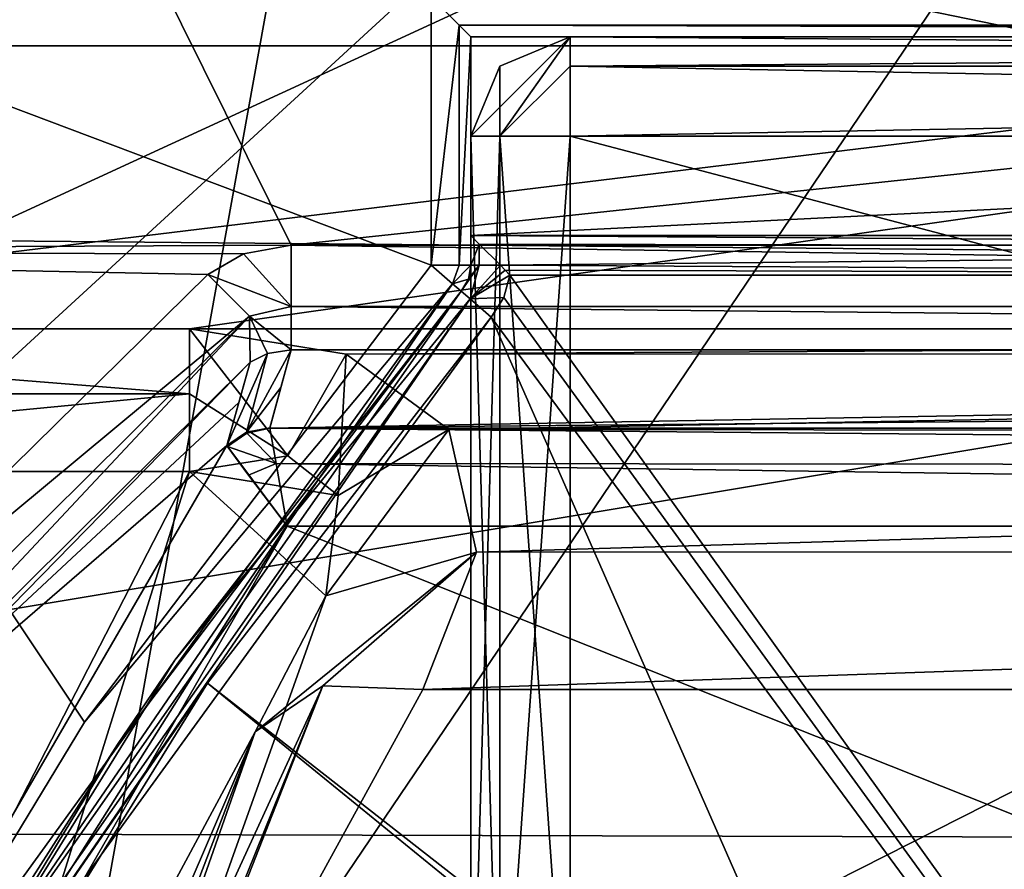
# Model space of a CAD drawing. Extents: x -250 to 250, y -963 to 894.
# Tile 535 of 656: x -156.14 to -153.66, y 807.16 to 809.29. Entities that reach past the tile are written whole.
import ezdxf

# ---------------------------------------------------------------- set-up
doc = ezdxf.new("R2010")
doc.units = 0
doc.header["$LTSCALE"] = 65.185185
for name, color, linetype in [('1653', 7, 'CONTINUOUS'), ('1655', 7, 'CONTINUOUS'), ('1657', 7, 'CONTINUOUS'), ('3435', 7, 'CONTINUOUS'), ('3438', 7, 'CONTINUOUS'), ('3442', 7, 'CONTINUOUS'), ('3443', 7, 'CONTINUOUS'), ('3444', 7, 'CONTINUOUS'), ('3454', 7, 'CONTINUOUS'), ('3455', 7, 'CONTINUOUS'), ('3457', 7, 'CONTINUOUS'), ('3468', 7, 'CONTINUOUS'), ('3484', 7, 'CONTINUOUS'), ('3485', 7, 'CONTINUOUS'), ('3486', 7, 'CONTINUOUS'), ('3501', 7, 'CONTINUOUS'), ('3502', 7, 'CONTINUOUS'), ('3568', 7, 'CONTINUOUS'), ('3612', 7, 'CONTINUOUS'), ('3613', 7, 'CONTINUOUS'), ('3614', 7, 'CONTINUOUS'), ('3621', 7, 'CONTINUOUS'), ('3641', 7, 'CONTINUOUS'), ('3642', 7, 'CONTINUOUS'), ('3643', 7, 'CONTINUOUS'), ('3646', 7, 'CONTINUOUS'), ('4189', 7, 'CONTINUOUS'), ('4192', 7, 'CONTINUOUS'), ('4194', 7, 'CONTINUOUS'), ('4195', 7, 'CONTINUOUS'), ('4197', 7, 'CONTINUOUS'), ('4198', 7, 'CONTINUOUS'), ('4221', 7, 'CONTINUOUS'), ('4238', 7, 'CONTINUOUS'), ('4241', 7, 'CONTINUOUS'), ('4248', 7, 'CONTINUOUS'), ('4250', 7, 'CONTINUOUS'), ('4262', 7, 'CONTINUOUS'), ('4264', 7, 'CONTINUOUS'), ('4271', 7, 'CONTINUOUS'), ('4272', 7, 'CONTINUOUS'), ('4454', 7, 'CONTINUOUS'), ('4456', 7, 'CONTINUOUS'), ('4457', 7, 'CONTINUOUS'), ('4460', 7, 'CONTINUOUS'), ('4475', 7, 'CONTINUOUS'), ('4477', 7, 'CONTINUOUS'), ('4509', 7, 'CONTINUOUS'), ('4511', 7, 'CONTINUOUS'), ('4512', 7, 'CONTINUOUS'), ('4513', 7, 'CONTINUOUS'), ('4522', 7, 'CONTINUOUS'), ('4523', 7, 'CONTINUOUS'), ('4524', 7, 'CONTINUOUS'), ('4525', 7, 'CONTINUOUS'), ('4526', 7, 'CONTINUOUS'), ('4530', 7, 'CONTINUOUS'), ('4531', 7, 'CONTINUOUS'), ('673', 7, 'CONTINUOUS'), ('774', 7, 'CONTINUOUS'), ('776', 7, 'CONTINUOUS'), ('792', 7, 'CONTINUOUS')]:
    doc.layers.add(name, color=color, linetype=linetype)

msp = doc.modelspace()

# ---------------------------------------------------------------- linework, layer by layer
at = {"layer": '1653', "color": 7, "linetype": 'CONTINUOUS'}
msp.add_3dface([(-153.4176, 809.9442, -68.45), (-151.7495, 806.0312, -68.45), (-156.126, 805.9426, -68.45), (-153.4176, 809.9442, -68.45)], dxfattribs=at)
at = {"layer": '1655', "color": 7, "linetype": 'CONTINUOUS'}
msp.add_3dface([(-158.364, 806.9333, -68.55), (-159.3276, 810.3539, -68.65), (-155.0764, 811.7437, -68.55), (-158.364, 806.9333, -68.55)], dxfattribs=at)
at = {"layer": '1657', "color": 7, "linetype": 'CONTINUOUS'}
for points in [[(-156.126, 805.9426, -68.45), (-158.364, 806.9333, -68.55), (-155.0764, 811.7437, -68.55), (-156.126, 805.9426, -68.45)], [(-153.4176, 809.9442, -68.45), (-156.126, 805.9426, -68.45), (-155.0764, 811.7437, -68.55), (-153.4176, 809.9442, -68.45)]]:
    msp.add_3dface(points, dxfattribs=at)
at = {"layer": '3435', "color": 7, "linetype": 'CONTINUOUS'}
for points in [[(-155.9732, 807.5252, -58.15), (-156.6278, 806.4462, -58.15), (-157.2935, 809.5031, -58.15), (-155.9732, 807.5252, -58.15)], [(-155.1, 808.6752, -58.15), (-155.9732, 807.5252, -58.15), (-157.2935, 809.5031, -58.15), (-155.1, 808.6752, -58.15)], [(-155.1, 809.35, -58.15), (-155.1, 808.6752, -58.15), (-157.2935, 809.5031, -58.15), (-155.1, 809.35, -58.15)]]:
    msp.add_3dface(points, dxfattribs=at)
at = {"layer": '3438', "color": 7, "linetype": 'CONTINUOUS'}
for points in [[(-154.9016, 808.65, -11.15), (-150.55, 802.5779, -11.15), (-154.9173, 808.594, -11.15), (-154.9016, 808.65, -11.15)], [(-150.55, 808.65, -11.15), (-150.55, 802.5779, -11.15), (-154.9016, 808.65, -11.15), (-150.55, 808.65, -11.15)], [(-154.9173, 808.594, -11.15), (-150.55, 802.5779, -11.15), (-154.9486, 808.5445, -11.15), (-154.9173, 808.594, -11.15)], [(-155.6631, 807.6239, -11.15), (-154.9486, 808.5445, -11.15), (-153.9585, 806.2914, -11.15), (-155.6631, 807.6239, -11.15)], [(-154.9486, 808.5445, -11.15), (-150.55, 802.5779, -11.15), (-153.9585, 806.2914, -11.15), (-154.9486, 808.5445, -11.15)], [(-156.4525, 806.35, -11.15), (-155.6631, 807.6239, -11.15), (-154.1, 806.35, -11.15), (-156.4525, 806.35, -11.15)], [(-154.1, 806.35, -11.15), (-155.6631, 807.6239, -11.15), (-153.9585, 806.2914, -11.15), (-154.1, 806.35, -11.15)]]:
    msp.add_3dface(points, dxfattribs=at)
at = {"layer": '3442', "color": 7, "linetype": 'CONTINUOUS'}
for points in [[(-155.0243, 808.6099, -58.05), (-155.745, 807.6813, -11.25), (-155.8901, 807.4695, -58.05), (-155.0243, 808.6099, -58.05)], [(-155.0243, 808.6099, -11.25), (-155.745, 807.6813, -11.25), (-155.0243, 808.6099, -58.05), (-155.0243, 808.6099, -11.25)], [(-155.745, 807.6813, -11.25), (-156.5401, 806.3981, -11.25), (-155.8901, 807.4695, -58.05), (-155.745, 807.6813, -11.25)], [(-156.5401, 806.3981, -11.25), (-156.5401, 806.3981, -58.05), (-155.8901, 807.4695, -58.05), (-156.5401, 806.3981, -11.25)]]:
    msp.add_3dface(points, dxfattribs=at)
at = {"layer": '3443', "color": 7, "linetype": 'CONTINUOUS'}
for points in [[(-155, 808.75, -43.15), (-155, 808.6752, -58.05), (-155, 809.25, -43.15), (-155, 808.75, -43.15)], [(-155, 809.25, -43.15), (-155, 808.6752, -58.05), (-155, 809.25, -58.05), (-155, 809.25, -43.15)], [(-155, 808.75, -11.25), (-155, 808.6752, -58.05), (-155, 808.75, -43.15), (-155, 808.75, -11.25)], [(-155, 808.6752, -11.25), (-155, 808.6752, -58.05), (-155, 808.75, -11.25), (-155, 808.6752, -11.25)]]:
    msp.add_3dface(points, dxfattribs=at)
at = {"layer": '3444', "color": 7, "linetype": 'CONTINUOUS'}
for points in [[(-150.4916, 808.75, -15.1912), (-155, 808.75, -43.15), (-150.35, 808.75, -15.25), (-150.4916, 808.75, -15.1912)], [(-150.35, 808.75, -15.25), (-155, 808.75, -43.15), (-149.65, 808.75, -15.25), (-150.35, 808.75, -15.25)], [(-149.65, 808.75, -15.25), (-155, 808.75, -43.15), (-149.5088, 808.75, -15.1916), (-149.65, 808.75, -15.25)], [(-150.55, 808.75, -15.05), (-155, 808.75, -43.15), (-150.4916, 808.75, -15.1912), (-150.55, 808.75, -15.05)], [(-149.5088, 808.75, -15.1916), (-155, 808.75, -43.15), (-145, 808.75, -11.25), (-149.5088, 808.75, -15.1916)], [(-150.55, 808.75, -11.25), (-155, 808.75, -43.15), (-150.55, 808.75, -15.05), (-150.55, 808.75, -11.25)], [(-145, 808.75, -11.25), (-155, 808.75, -43.15), (-145, 808.75, -43.15), (-145, 808.75, -11.25)], [(-155, 808.75, -11.25), (-155, 808.75, -43.15), (-150.55, 808.75, -11.25), (-155, 808.75, -11.25)]]:
    msp.add_3dface(points, dxfattribs=at)
at = {"layer": '3454', "color": 7, "linetype": 'CONTINUOUS'}
for points in [[(-156.1461, 810.5668, -8.7108), (-157.7436, 808.5153, -6.8018), (-143.5591, 810.2444, -8.4358), (-156.1461, 810.5668, -8.7108)], [(-143.5591, 810.2444, -8.4358), (-157.7436, 808.5153, -6.8018), (-155.7084, 808.5153, -6.8018), (-143.5591, 810.2444, -8.4358)], [(-144.2916, 808.5153, -6.8018), (-143.5591, 810.2444, -8.4358), (-155.7084, 808.5153, -6.8018), (-144.2916, 808.5153, -6.8018)], [(-155.3141, 808.4514, -6.7358), (-144.2916, 808.5153, -6.8018), (-155.7084, 808.5153, -6.8018), (-155.3141, 808.4514, -6.7358)], [(-144.6776, 808.4541, -6.7386), (-144.2916, 808.5153, -6.8018), (-155.3141, 808.4514, -6.7358), (-144.6776, 808.4541, -6.7386)], [(-155.0558, 808.2619, -6.5372), (-144.6776, 808.4541, -6.7386), (-155.3141, 808.4514, -6.7358), (-155.0558, 808.2619, -6.5372)], [(-144.9502, 808.253, -6.5278), (-144.6776, 808.4541, -6.7386), (-155.0558, 808.2619, -6.5372), (-144.9502, 808.253, -6.5278)], [(-154.9857, 807.9533, -6.2051), (-144.9502, 808.253, -6.5278), (-155.0558, 808.2619, -6.5372), (-154.9857, 807.9533, -6.2051)], [(-145.0149, 807.9567, -6.2089), (-144.9502, 808.253, -6.5278), (-154.9857, 807.9533, -6.2051), (-145.0149, 807.9567, -6.2089)], [(-155.1214, 807.6075, -5.8196), (-145.0149, 807.9567, -6.2089), (-154.9857, 807.9533, -6.2051), (-155.1214, 807.6075, -5.8196)], [(-144.8787, 807.6075, -5.8196), (-145.0149, 807.9567, -6.2089), (-155.1214, 807.6075, -5.8196), (-144.8787, 807.6075, -5.8196)], [(-156.088, 805.8442, -3.5946), (-144.8787, 807.6075, -5.8196), (-155.1214, 807.6075, -5.8196), (-156.088, 805.8442, -3.5946)], [(-143.652, 805.2526, -2.7288), (-144.8787, 807.6075, -5.8196), (-156.088, 805.8442, -3.5946), (-143.652, 805.2526, -2.7288)]]:
    msp.add_3dface(points, dxfattribs=at)
at = {"layer": '3455', "color": 7, "linetype": 'CONTINUOUS'}
for points in [[(-157.7436, 808.1565, -6.65), (-160.9031, 798.0614, -6.65), (-155.7084, 808.1565, -6.65), (-157.7436, 808.1565, -6.65)], [(-155.7084, 808.1565, -6.65), (-160.9031, 798.0614, -6.65), (-158.9207, 797.8875, -6.65), (-155.7084, 808.1565, -6.65)]]:
    msp.add_3dface(points, dxfattribs=at)
at = {"layer": '3457', "color": 7, "linetype": 'CONTINUOUS'}
msp.add_3dface([(-155.5429, 807.5009, -6.15), (-157.9599, 801.187, -6.15), (-156.5431, 805.6438, -3.8845), (-155.5429, 807.5009, -6.15)], dxfattribs=at)
at = {"layer": '3468', "color": 7, "linetype": 'CONTINUOUS'}
for points in [[(-155.4612, 808.1958, -6.6164), (-155.7084, 808.1565, -6.65), (-155.3344, 808.0956, -6.5152), (-155.4612, 808.1958, -6.6164)], [(-155.7084, 808.1565, -6.65), (-158.9207, 797.8875, -6.65), (-155.3656, 807.8432, -6.3463), (-155.7084, 808.1565, -6.65)], [(-155.3344, 808.0956, -6.5152), (-155.7084, 808.1565, -6.65), (-155.3656, 807.8432, -6.3463), (-155.3344, 808.0956, -6.5152)], [(-158.9207, 797.8875, -6.65), (-155.5429, 807.5009, -6.15), (-155.3656, 807.8432, -6.3463), (-158.9207, 797.8875, -6.65)], [(-158.9207, 797.8875, -6.65), (-157.9599, 801.187, -6.15), (-155.5429, 807.5009, -6.15), (-158.9207, 797.8875, -6.65)]]:
    msp.add_3dface(points, dxfattribs=at)
at = {"layer": '3484', "color": 7, "linetype": 'CONTINUOUS'}
for points in [[(-157.2331, 803.5692, -0.0095), (-156.9326, 803.6425, 0.0732), (-155.373, 807.6166, -5.9528), (-157.2331, 803.5692, -0.0095)], [(-155.5429, 807.5009, -6.15), (-157.2331, 803.5692, -0.0095), (-155.373, 807.6166, -5.9528), (-155.5429, 807.5009, -6.15)], [(-156.9326, 803.6425, 0.0732), (-156.088, 805.8442, -3.5946), (-155.373, 807.6166, -5.9528), (-156.9326, 803.6425, 0.0732)], [(-156.088, 805.8442, -3.5946), (-155.1214, 807.6075, -5.8196), (-155.373, 807.6166, -5.9528), (-156.088, 805.8442, -3.5946)], [(-155.5429, 807.5009, -6.15), (-156.5431, 805.6438, -3.8845), (-157.2331, 803.5692, -0.0095), (-155.5429, 807.5009, -6.15)]]:
    msp.add_3dface(points, dxfattribs=at)
at = {"layer": '3485', "color": 7, "linetype": 'CONTINUOUS'}
for points in [[(-155.3141, 808.4514, -6.7358), (-155.7084, 808.5153, -6.8018), (-155.4612, 808.1958, -6.6164), (-155.3141, 808.4514, -6.7358)], [(-155.4612, 808.1958, -6.6164), (-155.7084, 808.5153, -6.8018), (-155.7084, 808.3513, -6.6895), (-155.4612, 808.1958, -6.6164)], [(-155.3141, 808.4514, -6.7358), (-155.4612, 808.1958, -6.6164), (-155.3344, 808.0956, -6.5152), (-155.3141, 808.4514, -6.7358)], [(-155.0558, 808.2619, -6.5372), (-155.3141, 808.4514, -6.7358), (-155.3344, 808.0956, -6.5152), (-155.0558, 808.2619, -6.5372)], [(-155.7084, 808.1565, -6.65), (-155.4612, 808.1958, -6.6164), (-155.7084, 808.3513, -6.6895), (-155.7084, 808.1565, -6.65)], [(-154.9857, 807.9533, -6.2051), (-155.0558, 808.2619, -6.5372), (-155.3656, 807.8432, -6.3463), (-154.9857, 807.9533, -6.2051)], [(-155.0558, 808.2619, -6.5372), (-155.3344, 808.0956, -6.5152), (-155.3656, 807.8432, -6.3463), (-155.0558, 808.2619, -6.5372)], [(-155.5429, 807.5009, -6.15), (-154.9857, 807.9533, -6.2051), (-155.3656, 807.8432, -6.3463), (-155.5429, 807.5009, -6.15)], [(-154.9857, 807.9533, -6.2051), (-155.5429, 807.5009, -6.15), (-155.373, 807.6166, -5.9528), (-154.9857, 807.9533, -6.2051)], [(-155.1214, 807.6075, -5.8196), (-154.9857, 807.9533, -6.2051), (-155.373, 807.6166, -5.9528), (-155.1214, 807.6075, -5.8196)]]:
    msp.add_3dface(points, dxfattribs=at)
at = {"layer": '3486', "color": 7, "linetype": 'CONTINUOUS'}
for points in [[(-155.7084, 808.5153, -6.8018), (-157.7436, 808.5153, -6.8018), (-155.7084, 808.3513, -6.6895), (-155.7084, 808.5153, -6.8018)], [(-155.7084, 808.3513, -6.6895), (-157.7436, 808.5153, -6.8018), (-157.7436, 808.3513, -6.6895), (-155.7084, 808.3513, -6.6895)], [(-157.7436, 808.1565, -6.65), (-155.7084, 808.1565, -6.65), (-155.7084, 808.3513, -6.6895), (-157.7436, 808.1565, -6.65)], [(-157.7436, 808.1565, -6.65), (-155.7084, 808.3513, -6.6895), (-157.7436, 808.3513, -6.6895), (-157.7436, 808.1565, -6.65)]]:
    msp.add_3dface(points, dxfattribs=at)
at = {"layer": '3501', "color": 7, "linetype": 'CONTINUOUS'}
for points in [[(-155, 808.75, -43.15), (-155, 809.25, -43.15), (-145, 809.25, -43.15), (-155, 808.75, -43.15)], [(-145, 808.75, -43.15), (-155, 808.75, -43.15), (-145, 809.25, -43.15), (-145, 808.75, -43.15)]]:
    msp.add_3dface(points, dxfattribs=at)
at = {"layer": '3502', "color": 7, "linetype": 'CONTINUOUS'}
for points in [[(-155, 809.25, -43.15), (-152.4998, 809.25, -48.65), (-151.7673, 809.25, -46.8819), (-155, 809.25, -43.15)], [(-145, 809.25, -43.15), (-155, 809.25, -43.15), (-151.7673, 809.25, -46.8819), (-145, 809.25, -43.15)], [(-155, 809.25, -43.15), (-155, 809.25, -58.05), (-152.4998, 809.25, -48.65), (-155, 809.25, -43.15)], [(-155, 809.25, -58.05), (-145, 809.25, -58.05), (-148.2327, 809.25, -50.4181), (-155, 809.25, -58.05)], [(-155, 809.25, -58.05), (-148.2327, 809.25, -50.4181), (-150, 809.25, -51.15), (-155, 809.25, -58.05)], [(-155, 809.25, -58.05), (-150, 809.25, -51.15), (-151.7673, 809.25, -50.4181), (-155, 809.25, -58.05)], [(-155, 809.25, -58.05), (-151.7673, 809.25, -50.4181), (-152.4998, 809.25, -48.65), (-155, 809.25, -58.05)]]:
    msp.add_3dface(points, dxfattribs=at)
at = {"layer": '3568', "color": 7, "linetype": 'CONTINUOUS'}
for points in [[(-155, 808.6752, -58.05), (-155, 808.6752, -11.25), (-155.0063, 808.6404, -11.25), (-155, 808.6752, -58.05)], [(-155, 808.6752, -58.05), (-155.0063, 808.6404, -11.25), (-155.0063, 808.6404, -58.05), (-155, 808.6752, -58.05)], [(-155.0063, 808.6404, -11.25), (-155.0243, 808.6099, -11.25), (-155.0063, 808.6404, -58.05), (-155.0063, 808.6404, -11.25)], [(-155.0243, 808.6099, -11.25), (-155.0243, 808.6099, -58.05), (-155.0063, 808.6404, -58.05), (-155.0243, 808.6099, -11.25)]]:
    msp.add_3dface(points, dxfattribs=at)
at = {"layer": '3612', "color": 7, "linetype": 'CONTINUOUS'}
for points in [[(-155.745, 807.6813, -11.25), (-155.0243, 808.6099, -11.25), (-155.0021, 808.5907, -11.1793), (-155.745, 807.6813, -11.25)], [(-156.5169, 806.3854, -11.1822), (-156.5401, 806.3981, -11.25), (-155.0021, 808.5907, -11.1793), (-156.5169, 806.3854, -11.1822)], [(-156.5401, 806.3981, -11.25), (-155.745, 807.6813, -11.25), (-155.0021, 808.5907, -11.1793), (-156.5401, 806.3981, -11.25)], [(-154.9486, 808.5445, -11.15), (-156.5169, 806.3854, -11.1822), (-155.0021, 808.5907, -11.1793), (-154.9486, 808.5445, -11.15)], [(-154.9486, 808.5445, -11.15), (-155.6631, 807.6239, -11.15), (-156.5169, 806.3854, -11.1822), (-154.9486, 808.5445, -11.15)], [(-155.6631, 807.6239, -11.15), (-156.4525, 806.35, -11.15), (-156.5169, 806.3854, -11.1822), (-155.6631, 807.6239, -11.15)]]:
    msp.add_3dface(points, dxfattribs=at)
at = {"layer": '3613', "color": 7, "linetype": 'CONTINUOUS'}
for points in [[(-155.0021, 808.5907, -11.1793), (-155.0243, 808.6099, -11.25), (-154.9791, 808.6752, -11.1888), (-155.0021, 808.5907, -11.1793)], [(-155.0243, 808.6099, -11.25), (-155.0063, 808.6404, -11.25), (-154.9791, 808.6752, -11.1888), (-155.0243, 808.6099, -11.25)], [(-155.0063, 808.6404, -11.25), (-155, 808.6752, -11.25), (-154.9791, 808.6752, -11.1888), (-155.0063, 808.6404, -11.25)], [(-154.9252, 808.6752, -11.1532), (-155.0021, 808.5907, -11.1793), (-154.9791, 808.6752, -11.1888), (-154.9252, 808.6752, -11.1532)], [(-154.9252, 808.6752, -11.1532), (-154.9135, 808.6631, -11.1509), (-155.0021, 808.5907, -11.1793), (-154.9252, 808.6752, -11.1532)], [(-154.9135, 808.6631, -11.1509), (-154.9016, 808.65, -11.15), (-155.0021, 808.5907, -11.1793), (-154.9135, 808.6631, -11.1509)], [(-154.9016, 808.65, -11.15), (-154.9173, 808.594, -11.15), (-155.0021, 808.5907, -11.1793), (-154.9016, 808.65, -11.15)], [(-154.9173, 808.594, -11.15), (-154.9486, 808.5445, -11.15), (-155.0021, 808.5907, -11.1793), (-154.9173, 808.594, -11.15)]]:
    msp.add_3dface(points, dxfattribs=at)
at = {"layer": '3614', "color": 7, "linetype": 'CONTINUOUS'}
for points in [[(-155, 808.6752, -11.25), (-155, 808.75, -11.25), (-154.9788, 808.7288, -11.1885), (-155, 808.6752, -11.25)], [(-155, 808.6752, -11.25), (-154.9788, 808.7288, -11.1885), (-154.9791, 808.6752, -11.1888), (-155, 808.6752, -11.25)], [(-154.9788, 808.7288, -11.1885), (-154.9252, 808.6752, -11.1532), (-154.9791, 808.6752, -11.1888), (-154.9788, 808.7288, -11.1885)]]:
    msp.add_3dface(points, dxfattribs=at)
at = {"layer": '3621', "color": 7, "linetype": 'CONTINUOUS'}
for points in [[(-155.0293, 809.2793, -58.1207), (-155.1, 809.35, -58.15), (-144.9707, 809.2793, -58.1207), (-155.0293, 809.2793, -58.1207)], [(-155.1, 809.35, -58.15), (-144.9, 809.35, -58.15), (-144.9707, 809.2793, -58.1207), (-155.1, 809.35, -58.15)], [(-145, 809.25, -58.05), (-155, 809.25, -58.05), (-155.0293, 809.2793, -58.1207), (-145, 809.25, -58.05)], [(-145, 809.25, -58.05), (-155.0293, 809.2793, -58.1207), (-144.9707, 809.2793, -58.1207), (-145, 809.25, -58.05)]]:
    msp.add_3dface(points, dxfattribs=at)
at = {"layer": '3641', "color": 7, "linetype": 'CONTINUOUS'}
for points in [[(-155.9732, 807.5252, -58.15), (-155.1, 808.6752, -58.15), (-155.0463, 808.6289, -58.1205), (-155.9732, 807.5252, -58.15)], [(-156.6278, 806.4462, -58.15), (-155.0463, 808.6289, -58.1205), (-156.5658, 806.4122, -58.1207), (-156.6278, 806.4462, -58.15)], [(-156.6278, 806.4462, -58.15), (-155.9732, 807.5252, -58.15), (-155.0463, 808.6289, -58.1205), (-156.6278, 806.4462, -58.15)], [(-155.0463, 808.6289, -58.1205), (-155.0243, 808.6099, -58.05), (-156.5658, 806.4122, -58.1207), (-155.0463, 808.6289, -58.1205)], [(-155.0243, 808.6099, -58.05), (-155.8901, 807.4695, -58.05), (-156.5658, 806.4122, -58.1207), (-155.0243, 808.6099, -58.05)], [(-155.8901, 807.4695, -58.05), (-156.5401, 806.3981, -58.05), (-156.5658, 806.4122, -58.1207), (-155.8901, 807.4695, -58.05)]]:
    msp.add_3dface(points, dxfattribs=at)
at = {"layer": '3642', "color": 7, "linetype": 'CONTINUOUS'}
for points in [[(-155.1, 808.6752, -58.15), (-155.0292, 808.6752, -58.1206), (-155.0463, 808.6289, -58.1205), (-155.1, 808.6752, -58.15)], [(-155, 808.6752, -58.05), (-155.0063, 808.6404, -58.05), (-155.0463, 808.6289, -58.1205), (-155, 808.6752, -58.05)], [(-155.0292, 808.6752, -58.1206), (-155, 808.6752, -58.05), (-155.0463, 808.6289, -58.1205), (-155.0292, 808.6752, -58.1206)], [(-155.0063, 808.6404, -58.05), (-155.0243, 808.6099, -58.05), (-155.0463, 808.6289, -58.1205), (-155.0063, 808.6404, -58.05)]]:
    msp.add_3dface(points, dxfattribs=at)
at = {"layer": '3643', "color": 7, "linetype": 'CONTINUOUS'}
for points in [[(-155.1, 808.6752, -58.15), (-155.1, 809.35, -58.15), (-155.0293, 809.2793, -58.1207), (-155.1, 808.6752, -58.15)], [(-155.0292, 808.6752, -58.1206), (-155.1, 808.6752, -58.15), (-155.0293, 809.2793, -58.1207), (-155.0292, 808.6752, -58.1206)], [(-155, 809.25, -58.05), (-155.0292, 808.6752, -58.1206), (-155.0293, 809.2793, -58.1207), (-155, 809.25, -58.05)], [(-155, 809.25, -58.05), (-155, 808.6752, -58.05), (-155.0292, 808.6752, -58.1206), (-155, 809.25, -58.05)]]:
    msp.add_3dface(points, dxfattribs=at)
at = {"layer": '3646', "color": 7, "linetype": 'CONTINUOUS'}
for points in [[(-155, 808.75, -11.25), (-150.55, 808.72, -11.1786), (-154.9788, 808.7288, -11.1885), (-155, 808.75, -11.25)], [(-155, 808.75, -11.25), (-150.55, 808.75, -11.25), (-150.55, 808.72, -11.1786), (-155, 808.75, -11.25)], [(-154.9788, 808.7288, -11.1885), (-150.55, 808.72, -11.1786), (-154.9252, 808.6752, -11.1532), (-154.9788, 808.7288, -11.1885)], [(-150.55, 808.72, -11.1786), (-150.55, 808.65, -11.15), (-154.9252, 808.6752, -11.1532), (-150.55, 808.72, -11.1786)], [(-154.9252, 808.6752, -11.1532), (-150.55, 808.65, -11.15), (-154.9135, 808.6631, -11.1509), (-154.9252, 808.6752, -11.1532)], [(-150.55, 808.65, -11.15), (-154.9016, 808.65, -11.15), (-154.9135, 808.6631, -11.1509), (-150.55, 808.65, -11.15)]]:
    msp.add_3dface(points, dxfattribs=at)
at = {"layer": '4189', "color": 7, "linetype": 'CONTINUOUS'}
for points in [[(-155.3924, 812.1321, 13.35), (-159.5058, 807.2523, 13.35), (-151.9164, 810.7496, 13.35), (-155.3924, 812.1321, 13.35)], [(-151.9164, 810.7496, 13.35), (-159.5058, 807.2523, 13.35), (-150, 808.8336, 13.35), (-151.9164, 810.7496, 13.35)], [(-159.5058, 807.2523, 13.35), (-140.4654, 807.1995, 13.35), (-150, 808.8336, 13.35), (-159.5058, 807.2523, 13.35)], [(-159.5058, 807.2523, 13.35), (-161.3822, 802.4918, 13.35), (-140.4654, 807.1995, 13.35), (-159.5058, 807.2523, 13.35)], [(-140.4654, 807.1995, 13.35), (-161.3822, 802.4918, 13.35), (-138.764, 803.0143, 13.35), (-140.4654, 807.1995, 13.35)]]:
    msp.add_3dface(points, dxfattribs=at)
at = {"layer": '4192', "color": 7, "linetype": 'CONTINUOUS'}
for points in [[(-159.7254, 807.3722, 13.1), (-155.5401, 812.3338, 13.1), (-158.9002, 808.74, 6.9148), (-159.7254, 807.3722, 13.1)], [(-158.9002, 808.74, 6.9148), (-155.5401, 812.3338, 13.1), (-156.8766, 811.199, 9.1675), (-158.9002, 808.74, 6.9148)]]:
    msp.add_3dface(points, dxfattribs=at)
at = {"layer": '4194', "color": 7, "linetype": 'CONTINUOUS'}
for points in [[(-158.574, 808.711, 6.4339), (-156.6128, 811.0633, 8.7077), (-155.4521, 808.7257, 6.4516), (-158.574, 808.711, 6.4339)], [(-155.4521, 808.7257, 6.4516), (-156.6128, 811.0633, 8.7077), (-150, 809.3074, 7.1096), (-155.4521, 808.7257, 6.4516)], [(-144.5479, 808.7257, 6.4516), (-155.4521, 808.7257, 6.4516), (-150, 809.3074, 7.1096), (-144.5479, 808.7257, 6.4516)], [(-155.5727, 808.7044, 6.426), (-158.574, 808.711, 6.4339), (-155.4521, 808.7257, 6.4516), (-155.5727, 808.7044, 6.426)], [(-156.9194, 807.4158, 4.6143), (-158.574, 808.711, 6.4339), (-155.6621, 808.6517, 6.3621), (-156.9194, 807.4158, 4.6143)], [(-155.6621, 808.6517, 6.3621), (-158.574, 808.711, 6.4339), (-155.5727, 808.7044, 6.426), (-155.6621, 808.6517, 6.3621)]]:
    msp.add_3dface(points, dxfattribs=at)
at = {"layer": '4195', "color": 7, "linetype": 'CONTINUOUS'}
for points in [[(-158.5277, 802.7057, 7.85), (-155.4629, 808.0187, 7.85), (-141.3795, 802.4248, 7.85), (-158.5277, 802.7057, 7.85)], [(-155.4629, 808.0187, 7.85), (-144.5365, 808.0187, 7.85), (-141.3795, 802.4248, 7.85), (-155.4629, 808.0187, 7.85)]]:
    msp.add_3dface(points, dxfattribs=at)
at = {"layer": '4197', "color": 7, "linetype": 'CONTINUOUS'}
for points in [[(-155.4521, 808.4627, 6.5216), (-144.5479, 808.4627, 6.5216), (-155.5059, 808.2649, 7.6434), (-155.4521, 808.4627, 6.5216)], [(-155.4787, 808.3678, 7.0601), (-155.4521, 808.4627, 6.5216), (-155.5059, 808.2649, 7.6434), (-155.4787, 808.3678, 7.0601)], [(-144.5479, 808.4627, 6.5216), (-144.5213, 808.3677, 7.0602), (-155.5059, 808.2649, 7.6434), (-144.5479, 808.4627, 6.5216)], [(-155.5061, 808.2664, 7.6348), (-155.4787, 808.3678, 7.0601), (-155.5059, 808.2649, 7.6434), (-155.5061, 808.2664, 7.6348)], [(-144.5213, 808.3677, 7.0602), (-144.4941, 808.2649, 7.6434), (-155.5059, 808.2649, 7.6434), (-144.5213, 808.3677, 7.0602)]]:
    msp.add_3dface(points, dxfattribs=at)
at = {"layer": '4198', "color": 7, "linetype": 'CONTINUOUS'}
for points in [[(-155.5555, 808.4311, 6.4442), (-155.5846, 808.3298, 7.0132), (-156.7988, 807.1992, 4.6788), (-155.5555, 808.4311, 6.4442)], [(-155.5846, 808.3298, 7.0132), (-155.6145, 808.2215, 7.6218), (-156.7988, 807.1992, 4.6788), (-155.5846, 808.3298, 7.0132)], [(-156.7988, 807.1992, 4.6788), (-155.6145, 808.2215, 7.6218), (-158.7564, 802.804, 7.6218), (-156.7988, 807.1992, 4.6788)]]:
    msp.add_3dface(points, dxfattribs=at)
at = {"layer": '4221', "color": 7, "linetype": 'CONTINUOUS'}
for points in [[(-155.3924, 812.1321, 13.35), (-155.5401, 812.3338, 13.1), (-159.7254, 807.3722, 13.1), (-155.3924, 812.1321, 13.35)], [(-159.5058, 807.2523, 13.35), (-155.3924, 812.1321, 13.35), (-159.7254, 807.3722, 13.1), (-159.5058, 807.2523, 13.35)]]:
    msp.add_3dface(points, dxfattribs=at)
at = {"layer": '4238', "color": 7, "linetype": 'CONTINUOUS'}
for points in [[(-155.4521, 808.5719, 6.4026), (-155.4521, 808.7257, 6.4516), (-144.5479, 808.5719, 6.4026), (-155.4521, 808.5719, 6.4026)], [(-155.4521, 808.7257, 6.4516), (-144.5479, 808.7257, 6.4516), (-144.5479, 808.5719, 6.4026), (-155.4521, 808.7257, 6.4516)], [(-144.5479, 808.4627, 6.5216), (-155.4521, 808.4627, 6.5216), (-155.4521, 808.5719, 6.4026), (-144.5479, 808.4627, 6.5216)], [(-144.5479, 808.4627, 6.5216), (-155.4521, 808.5719, 6.4026), (-144.5479, 808.5719, 6.4026), (-144.5479, 808.4627, 6.5216)]]:
    msp.add_3dface(points, dxfattribs=at)
at = {"layer": '4241', "color": 7, "linetype": 'CONTINUOUS'}
for points in [[(-155.4521, 808.4627, 6.5216), (-155.565, 808.255, 7.63), (-155.512, 808.4533, 6.5009), (-155.4521, 808.4627, 6.5216)], [(-155.4521, 808.4627, 6.5216), (-155.4787, 808.3678, 7.0601), (-155.565, 808.255, 7.63), (-155.4521, 808.4627, 6.5216)], [(-155.565, 808.255, 7.63), (-155.6145, 808.2215, 7.6218), (-155.512, 808.4533, 6.5009), (-155.565, 808.255, 7.63)], [(-155.6145, 808.2215, 7.6218), (-155.5555, 808.4311, 6.4442), (-155.512, 808.4533, 6.5009), (-155.6145, 808.2215, 7.6218)], [(-155.6145, 808.2215, 7.6218), (-155.5846, 808.3298, 7.0132), (-155.5555, 808.4311, 6.4442), (-155.6145, 808.2215, 7.6218)], [(-155.4787, 808.3678, 7.0601), (-155.5061, 808.2664, 7.6348), (-155.565, 808.255, 7.63), (-155.4787, 808.3678, 7.0601)]]:
    msp.add_3dface(points, dxfattribs=at)
at = {"layer": '4248', "color": 7, "linetype": 'CONTINUOUS'}
for points in [[(-155.5727, 808.7044, 6.426), (-155.4521, 808.7257, 6.4516), (-155.4521, 808.5719, 6.4026), (-155.5727, 808.7044, 6.426)], [(-155.6621, 808.6517, 6.3621), (-155.5727, 808.7044, 6.426), (-155.4521, 808.5719, 6.4026), (-155.6621, 808.6517, 6.3621)], [(-155.5571, 808.5469, 6.3507), (-155.6621, 808.6517, 6.3621), (-155.4521, 808.5719, 6.4026), (-155.5571, 808.5469, 6.3507)], [(-155.4521, 808.4627, 6.5216), (-155.5571, 808.5469, 6.3507), (-155.4521, 808.5719, 6.4026), (-155.4521, 808.4627, 6.5216)], [(-155.512, 808.4533, 6.5009), (-155.5555, 808.4311, 6.4442), (-155.5571, 808.5469, 6.3507), (-155.512, 808.4533, 6.5009)], [(-155.4521, 808.4627, 6.5216), (-155.512, 808.4533, 6.5009), (-155.5571, 808.5469, 6.3507), (-155.4521, 808.4627, 6.5216)]]:
    msp.add_3dface(points, dxfattribs=at)
at = {"layer": '4250', "color": 7, "linetype": 'CONTINUOUS'}
for points in [[(-156.9194, 807.4158, 4.6143), (-155.6621, 808.6517, 6.3621), (-155.5571, 808.5469, 6.3507), (-156.9194, 807.4158, 4.6143)], [(-158.182, 805.7488, 0.9494), (-158.3051, 805.8237, 0.9589), (-155.5571, 808.5469, 6.3507), (-158.182, 805.7488, 0.9494)], [(-158.3051, 805.8237, 0.9589), (-156.9194, 807.4158, 4.6143), (-155.5571, 808.5469, 6.3507), (-158.3051, 805.8237, 0.9589)], [(-155.5555, 808.4311, 6.4442), (-158.182, 805.7488, 0.9494), (-155.5571, 808.5469, 6.3507), (-155.5555, 808.4311, 6.4442)], [(-155.5555, 808.4311, 6.4442), (-156.7988, 807.1992, 4.6788), (-158.182, 805.7488, 0.9494), (-155.5555, 808.4311, 6.4442)]]:
    msp.add_3dface(points, dxfattribs=at)
at = {"layer": '4262', "color": 7, "linetype": 'CONTINUOUS'}
for points in [[(-158.7564, 802.804, 7.6218), (-155.6145, 808.2215, 7.6218), (-155.4629, 808.0187, 7.85), (-158.7564, 802.804, 7.6218)], [(-155.4629, 808.0187, 7.85), (-155.6145, 808.2215, 7.6218), (-155.5597, 808.147, 7.7937), (-155.4629, 808.0187, 7.85)], [(-155.5597, 808.147, 7.7937), (-155.6145, 808.2215, 7.6218), (-155.614, 808.2203, 7.6327), (-155.5597, 808.147, 7.7937)], [(-155.6131, 808.2188, 7.6434), (-155.5597, 808.147, 7.7937), (-155.614, 808.2203, 7.6327), (-155.6131, 808.2188, 7.6434)], [(-158.7564, 802.804, 7.6218), (-155.4629, 808.0187, 7.85), (-158.5277, 802.7057, 7.85), (-158.7564, 802.804, 7.6218)]]:
    msp.add_3dface(points, dxfattribs=at)
at = {"layer": '4264', "color": 7, "linetype": 'CONTINUOUS'}
for points in [[(-155.5059, 808.2649, 7.6434), (-144.5111, 808.1661, 7.802), (-155.4907, 808.1765, 7.7939), (-155.5059, 808.2649, 7.6434)], [(-155.5059, 808.2649, 7.6434), (-144.4941, 808.2649, 7.6434), (-144.5111, 808.1661, 7.802), (-155.5059, 808.2649, 7.6434)], [(-144.5111, 808.1661, 7.802), (-144.5365, 808.0187, 7.85), (-155.4907, 808.1765, 7.7939), (-144.5111, 808.1661, 7.802)], [(-144.5365, 808.0187, 7.85), (-155.4629, 808.0187, 7.85), (-155.4907, 808.1765, 7.7939), (-144.5365, 808.0187, 7.85)]]:
    msp.add_3dface(points, dxfattribs=at)
at = {"layer": '4271', "color": 7, "linetype": 'CONTINUOUS'}
for points in [[(-155.5059, 808.2649, 7.6434), (-155.4907, 808.1765, 7.7939), (-155.5641, 808.2525, 7.6457), (-155.5059, 808.2649, 7.6434)], [(-155.4907, 808.1765, 7.7939), (-155.6131, 808.2188, 7.6434), (-155.5641, 808.2525, 7.6457), (-155.4907, 808.1765, 7.7939)], [(-155.4907, 808.1765, 7.7939), (-155.5597, 808.147, 7.7937), (-155.6131, 808.2188, 7.6434), (-155.4907, 808.1765, 7.7939)], [(-155.4907, 808.1765, 7.7939), (-155.4629, 808.0187, 7.85), (-155.5597, 808.147, 7.7937), (-155.4907, 808.1765, 7.7939)]]:
    msp.add_3dface(points, dxfattribs=at)
at = {"layer": '4272', "color": 7, "linetype": 'CONTINUOUS'}
for points in [[(-155.565, 808.255, 7.63), (-155.5061, 808.2664, 7.6348), (-155.5641, 808.2525, 7.6457), (-155.565, 808.255, 7.63)], [(-155.5061, 808.2664, 7.6348), (-155.5059, 808.2649, 7.6434), (-155.5641, 808.2525, 7.6457), (-155.5061, 808.2664, 7.6348)], [(-155.6145, 808.2215, 7.6218), (-155.565, 808.255, 7.63), (-155.614, 808.2203, 7.6327), (-155.6145, 808.2215, 7.6218)], [(-155.565, 808.255, 7.63), (-155.6131, 808.2188, 7.6434), (-155.614, 808.2203, 7.6327), (-155.565, 808.255, 7.63)], [(-155.6131, 808.2188, 7.6434), (-155.565, 808.255, 7.63), (-155.5641, 808.2525, 7.6457), (-155.6131, 808.2188, 7.6434)]]:
    msp.add_3dface(points, dxfattribs=at)
at = {"layer": '4454', "color": 7, "linetype": 'CONTINUOUS'}
msp.add_3dface([(-155.5823, 811.9901, 13.35), (-156.8625, 809.7593, 13.35), (-159.5327, 807.2031, 13.35), (-155.5823, 811.9901, 13.35)], dxfattribs=at)
at = {"layer": '4456', "color": 7, "linetype": 'CONTINUOUS'}
for points in [[(-155.0364, 812.6819, 14.2249), (-155.7341, 812.1887, 13.6), (-159.1754, 808.3136, 14.307), (-155.0364, 812.6819, 14.2249)], [(-155.7341, 812.1887, 13.6), (-159.7525, 807.3222, 13.6), (-159.1754, 808.3136, 14.307), (-155.7341, 812.1887, 13.6)]]:
    msp.add_3dface(points, dxfattribs=at)
at = {"layer": '4457', "color": 7, "linetype": 'CONTINUOUS'}
for points in [[(-161.0726, 803.9286, 14.5632), (-150, 814.0905, 14.4123), (-159.0539, 808.2404, 14.5324), (-161.0726, 803.9286, 14.5632)], [(-150, 801.9898, 17.4641), (-150, 814.0905, 14.4123), (-161.0726, 803.9286, 14.5632), (-150, 801.9898, 17.4641)], [(-159.0539, 808.2404, 14.5324), (-150, 814.0905, 14.4123), (-154.9494, 812.5544, 14.4558), (-159.0539, 808.2404, 14.5324)]]:
    msp.add_3dface(points, dxfattribs=at)
at = {"layer": '4460', "color": 7, "linetype": 'CONTINUOUS'}
for points in [[(-151.2902, 809.8155, 14.7795), (-150, 809.1927, 14.9953), (-156.8989, 809.534, 13.8427), (-151.2902, 809.8155, 14.7795)], [(-156.8989, 809.534, 13.8427), (-150, 809.1927, 14.9953), (-159.9573, 804.15, 13.938), (-156.8989, 809.534, 13.8427)], [(-150, 809.1927, 14.9953), (-150, 795.75, 16.85), (-159.9573, 804.15, 13.938), (-150, 809.1927, 14.9953)]]:
    msp.add_3dface(points, dxfattribs=at)
at = {"layer": '4475', "color": 7, "linetype": 'CONTINUOUS'}
for points in [[(-159.5327, 807.2031, 13.35), (-159.7525, 807.3222, 13.6), (-155.7341, 812.1887, 13.6), (-159.5327, 807.2031, 13.35)], [(-155.5823, 811.9901, 13.35), (-159.5327, 807.2031, 13.35), (-155.7341, 812.1887, 13.6), (-155.5823, 811.9901, 13.35)]]:
    msp.add_3dface(points, dxfattribs=at)
at = {"layer": '4477', "color": 7, "linetype": 'CONTINUOUS'}
for points in [[(-155.0364, 812.6819, 14.2249), (-159.1754, 808.3136, 14.307), (-154.9494, 812.5544, 14.4558), (-155.0364, 812.6819, 14.2249)], [(-159.1754, 808.3136, 14.307), (-159.0539, 808.2404, 14.5324), (-154.9494, 812.5544, 14.4558), (-159.1754, 808.3136, 14.307)]]:
    msp.add_3dface(points, dxfattribs=at)
at = {"layer": '4509', "color": 7, "linetype": 'CONTINUOUS'}
for points in [[(-154.75, 809.25, -43.9), (-152.5, 809.25, -48.65), (-154.75, 809.25, -53.4), (-154.75, 809.25, -43.9)], [(-150, 809.25, -46.15), (-154.75, 809.25, -43.9), (-145.25, 809.25, -43.9), (-150, 809.25, -46.15)], [(-150, 809.25, -46.15), (-152.5, 809.25, -48.65), (-154.75, 809.25, -43.9), (-150, 809.25, -46.15)], [(-152.5, 809.25, -48.65), (-150, 809.25, -51.15), (-154.75, 809.25, -53.4), (-152.5, 809.25, -48.65)], [(-154.75, 809.25, -53.4), (-150, 809.25, -51.15), (-145.25, 809.25, -53.4), (-154.75, 809.25, -53.4)]]:
    msp.add_3dface(points, dxfattribs=at)
at = {"layer": '4511', "color": 7, "linetype": 'CONTINUOUS'}
for points in [[(-154.75, 809, -53.65), (-145.25, 809, -53.65), (-154.75, 806.5, -53.65), (-154.75, 809, -53.65)], [(-154.75, 806.5, -53.65), (-145.25, 809, -53.65), (-145.25, 806.5, -53.65), (-154.75, 806.5, -53.65)]]:
    msp.add_3dface(points, dxfattribs=at)
at = {"layer": '4512', "color": 7, "linetype": 'CONTINUOUS'}
for points in [[(-155, 809, -43.9), (-155, 809, -53.4), (-155, 806.5, -43.9), (-155, 809, -43.9)], [(-155, 806.5, -43.9), (-155, 809, -53.4), (-155, 806.5, -53.4), (-155, 806.5, -43.9)]]:
    msp.add_3dface(points, dxfattribs=at)
at = {"layer": '4513', "color": 7, "linetype": 'CONTINUOUS'}
for points in [[(-145.25, 809, -43.65), (-154.75, 809, -43.65), (-145.25, 806.5, -43.65), (-145.25, 809, -43.65)], [(-145.25, 806.5, -43.65), (-154.75, 809, -43.65), (-154.75, 806.5, -43.65), (-145.25, 806.5, -43.65)]]:
    msp.add_3dface(points, dxfattribs=at)
at = {"layer": '4522', "color": 7, "linetype": 'CONTINUOUS'}
for points in [[(-155, 806.5, -53.4), (-155, 809, -53.4), (-154.9268, 809, -53.5768), (-155, 806.5, -53.4)], [(-155, 806.5, -53.4), (-154.9268, 809, -53.5768), (-154.9268, 806.5, -53.5768), (-155, 806.5, -53.4)], [(-154.75, 809, -53.65), (-154.75, 806.5, -53.65), (-154.9268, 806.5, -53.5768), (-154.75, 809, -53.65)], [(-154.9268, 809, -53.5768), (-154.75, 809, -53.65), (-154.9268, 806.5, -53.5768), (-154.9268, 809, -53.5768)]]:
    msp.add_3dface(points, dxfattribs=at)
at = {"layer": '4523', "color": 7, "linetype": 'CONTINUOUS'}
for points in [[(-155, 809, -43.9), (-155, 806.5, -43.9), (-154.9268, 806.5, -43.7232), (-155, 809, -43.9)], [(-154.9268, 809, -43.7232), (-155, 809, -43.9), (-154.9268, 806.5, -43.7232), (-154.9268, 809, -43.7232)], [(-154.75, 806.5, -43.65), (-154.75, 809, -43.65), (-154.9268, 809, -43.7232), (-154.75, 806.5, -43.65)], [(-154.75, 806.5, -43.65), (-154.9268, 809, -43.7232), (-154.9268, 806.5, -43.7232), (-154.75, 806.5, -43.65)]]:
    msp.add_3dface(points, dxfattribs=at)
at = {"layer": '4524', "color": 7, "linetype": 'CONTINUOUS'}
for points in [[(-154.75, 809.25, -43.9), (-154.75, 809.25, -53.4), (-154.927, 809.1765, -53.4), (-154.75, 809.25, -43.9)], [(-154.927, 809.1765, -43.9), (-154.75, 809.25, -43.9), (-154.927, 809.1765, -53.4), (-154.927, 809.1765, -43.9)], [(-155, 809, -53.4), (-155, 809, -43.9), (-154.927, 809.1765, -43.9), (-155, 809, -53.4)], [(-155, 809, -53.4), (-154.927, 809.1765, -43.9), (-154.927, 809.1765, -53.4), (-155, 809, -53.4)]]:
    msp.add_3dface(points, dxfattribs=at)
at = {"layer": '4525', "color": 7, "linetype": 'CONTINUOUS'}
for points in [[(-154.75, 809.25, -53.4), (-155, 809, -53.4), (-154.927, 809.1765, -53.4), (-154.75, 809.25, -53.4)], [(-155, 809, -53.4), (-154.75, 809.25, -53.4), (-154.9268, 809, -53.5768), (-155, 809, -53.4)], [(-154.9268, 809, -53.5768), (-154.75, 809.25, -53.4), (-154.75, 809.1764, -53.5772), (-154.9268, 809, -53.5768)], [(-154.75, 809, -53.65), (-154.9268, 809, -53.5768), (-154.75, 809.1764, -53.5772), (-154.75, 809, -53.65)]]:
    msp.add_3dface(points, dxfattribs=at)
at = {"layer": '4526', "color": 7, "linetype": 'CONTINUOUS'}
for points in [[(-154.75, 809.25, -53.4), (-145.25, 809.1765, -53.577), (-154.75, 809.1764, -53.5772), (-154.75, 809.25, -53.4)], [(-154.75, 809.25, -53.4), (-145.25, 809.25, -53.4), (-145.25, 809.1765, -53.577), (-154.75, 809.25, -53.4)], [(-145.25, 809.1765, -53.577), (-145.25, 809, -53.65), (-154.75, 809.1764, -53.5772), (-145.25, 809.1765, -53.577)], [(-145.25, 809, -53.65), (-154.75, 809, -53.65), (-154.75, 809.1764, -53.5772), (-145.25, 809, -53.65)]]:
    msp.add_3dface(points, dxfattribs=at)
at = {"layer": '4530', "color": 7, "linetype": 'CONTINUOUS'}
for points in [[(-145.25, 809.25, -43.9), (-154.75, 809.1765, -43.723), (-145.25, 809.1764, -43.7228), (-145.25, 809.25, -43.9)], [(-145.25, 809.25, -43.9), (-154.75, 809.25, -43.9), (-154.75, 809.1765, -43.723), (-145.25, 809.25, -43.9)], [(-154.75, 809.1765, -43.723), (-154.75, 809, -43.65), (-145.25, 809.1764, -43.7228), (-154.75, 809.1765, -43.723)], [(-154.75, 809, -43.65), (-145.25, 809, -43.65), (-145.25, 809.1764, -43.7228), (-154.75, 809, -43.65)]]:
    msp.add_3dface(points, dxfattribs=at)
at = {"layer": '4531', "color": 7, "linetype": 'CONTINUOUS'}
for points in [[(-154.9268, 809, -43.7232), (-154.75, 809.25, -43.9), (-154.927, 809.1765, -43.9), (-154.9268, 809, -43.7232)], [(-154.75, 809, -43.65), (-154.75, 809.25, -43.9), (-154.9268, 809, -43.7232), (-154.75, 809, -43.65)], [(-154.75, 809.25, -43.9), (-154.75, 809, -43.65), (-154.75, 809.1765, -43.723), (-154.75, 809.25, -43.9)], [(-155, 809, -43.9), (-154.9268, 809, -43.7232), (-154.927, 809.1765, -43.9), (-155, 809, -43.9)]]:
    msp.add_3dface(points, dxfattribs=at)
at = {"layer": '673', "color": 7, "linetype": 'CONTINUOUS'}
for points in [[(210, 814, -11), (210, 809.2273, -9.9107), (-210, 814, -11), (210, 814, -11)], [(-210, 814, -11), (210, 809.2273, -9.9107), (-210, 809.2273, -9.9107), (-210, 814, -11)], [(210, 809.2273, 9.9107), (210, 814, 11), (-210, 809.2273, 9.9107), (210, 809.2273, 9.9107)], [(210, 814, 11), (-210, 814, 11), (-210, 809.2273, 9.9107), (210, 814, 11)], [(210, 809.2273, -9.9107), (210, 805.3999, -6.8585), (-210, 809.2273, -9.9107), (210, 809.2273, -9.9107)], [(210, 805.3999, -6.8585), (-210, 805.3999, -6.8585), (-210, 809.2273, -9.9107), (210, 805.3999, -6.8585)], [(210, 805.3999, 6.8584), (210, 809.2273, 9.9107), (-210, 805.3999, 6.8584), (210, 805.3999, 6.8584)], [(210, 809.2273, 9.9107), (-210, 809.2273, 9.9107), (-210, 805.3999, 6.8584), (210, 809.2273, 9.9107)]]:
    msp.add_3dface(points, dxfattribs=at)
at = {"layer": '774', "color": 7, "linetype": 'CONTINUOUS'}
for points in [[(-141.7949, 806.8483, -64.65), (-144.0024, 810.029, -64.65), (-156.2044, 809.7988, -64.65), (-141.7949, 806.8483, -64.65)], [(-158.3592, 806.5494, -64.65), (-141.7949, 806.8483, -64.65), (-156.2044, 809.7988, -64.65), (-158.3592, 806.5494, -64.65)]]:
    msp.add_3dface(points, dxfattribs=at)
at = {"layer": '776', "color": 7, "linetype": 'CONTINUOUS'}
for points in [[(-156.0733, 811.3731, -63.65), (-159.1512, 807.1972, -15.75), (-159.8763, 805.6371, -63.65), (-156.0733, 811.3731, -63.65)], [(-156.624, 810.8236, -15.75), (-159.1512, 807.1972, -15.75), (-156.0733, 811.3731, -63.65), (-156.624, 810.8236, -15.75)]]:
    msp.add_3dface(points, dxfattribs=at)
at = {"layer": '792', "color": 7, "linetype": 'CONTINUOUS'}
msp.add_3dface([(-156.2044, 809.7988, -64.65), (-156.0733, 811.3731, -63.65), (-159.8763, 805.6371, -63.65), (-156.2044, 809.7988, -64.65)], dxfattribs=at)

doc.saveas('drawing.dxf')
